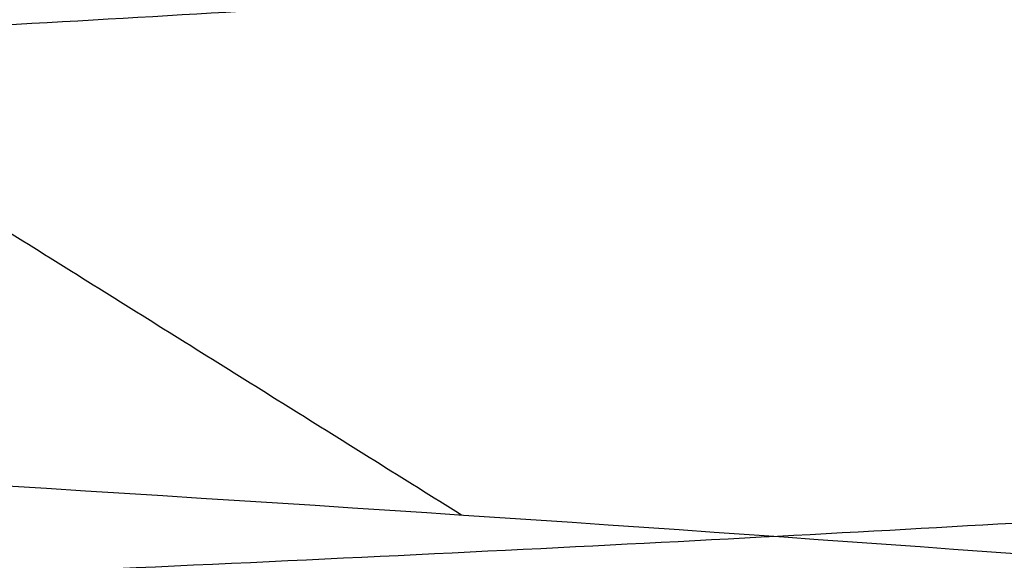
# Model space of a CAD drawing. Header units: millimetres. Extents: x -105 to 152, y -114 to 65.
# Tile 116 of 329: x 133.033 to 133.46, y -99.826 to -99.592. Entities that reach past the tile are written whole.
import ezdxf

# ---------------------------------------------------------------- set-up
doc = ezdxf.new("R2010")
doc.units = ezdxf.units.MM
doc.layers.add('Layer 01', color=18, linetype='Continuous', true_color=0x000000)

msp = doc.modelspace()

# ---------------------------------------------------------------- linework, layer by layer
at = {"layer": 'Layer 01'}
for points, degree, knots in [([(104.3809372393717, -98.88508831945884, 11.43529043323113), (105.169769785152, -98.93008469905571, 9.850290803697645), (106.2263594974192, -98.97508107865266, 8.39896301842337), (108.7584577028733, -99.06507383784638, 5.92380623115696), (110.2334376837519, -99.11007021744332, 4.900493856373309), (113.4384942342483, -99.20006297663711, 3.395324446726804), (115.1679018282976, -99.245059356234, 2.913781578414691), (118.6896342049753, -99.33505211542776, 2.545918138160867), (120.4812239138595, -99.38004849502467, 2.659674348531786), (123.9281470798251, -99.47004125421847, 3.470009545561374), (125.5827610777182, -99.51503763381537, 4.166419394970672), (128.5717059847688, -99.60503039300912, 6.064874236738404), (129.9054130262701, -99.65002677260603, 7.266522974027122), (132.1041206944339, -99.74001953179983, 10.04206022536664), (132.9686623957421, -99.78501591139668, 11.61536941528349), (134.1327186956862, -99.87500867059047, 14.95945305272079), (134.4319903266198, -99.92000505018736, 16.72952950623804), (134.4319930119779, -99.96500142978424, 18.49997595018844)], 3, [0, 0, 0, 0, 5.337797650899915, 5.337797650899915, 10.67559530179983, 10.67559530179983, 16.01339295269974, 16.01339295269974, 21.35119060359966, 21.35119060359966, 26.68898825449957, 26.68898825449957, 32.02678590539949, 32.02678590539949, 37.3645835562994, 37.3645835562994, 42.70238120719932, 42.70238120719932, 42.70238120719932, 42.70238120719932]), ([(132.6240097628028, -99.43117683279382, 12.68104189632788), (132.6240683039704, -99.43121341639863, 12.68101764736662), (132.624126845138, -99.43125000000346, 12.68099339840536), (132.9245028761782, -99.61896128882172, 12.55657143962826), (133.2248789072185, -99.80667257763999, 12.43214948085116)], 2, [0.0087091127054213, 0.0087091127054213, 0.0087091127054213, 0.0088563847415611, 0.0088563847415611, 0.7645124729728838, 0.7645124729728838, 0.7645124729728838])]:
    msp.add_open_spline(points, degree=degree, knots=knots, dxfattribs=at)
for points, weights, knots in [([(133.6698906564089, -99.27499999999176, 18.49990851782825), (133.6699285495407, -99.36875000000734, 24.75198492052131), (129.2490697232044, -99.46250000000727, 29.17289733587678), (124.828210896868, -99.55625000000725, 33.59380975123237), (118.5761344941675, -99.65000000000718, 33.59384764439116), (112.324058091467, -99.74375000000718, 33.59388553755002), (107.9031456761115, -99.83750000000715, 29.17302671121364), (103.4822332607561, -99.93125000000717, 24.75216788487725), (103.4821953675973, -100.0250000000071, 18.50009148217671), (103.4821574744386, -100.1187500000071, 12.2480150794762), (107.903016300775, -100.2125000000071, 7.827102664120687), (112.3238751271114, -100.3062500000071, 3.406190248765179), (118.575951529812, -100.400000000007, 3.406152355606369), (124.8280279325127, -100.4937500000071, 3.406114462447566), (129.2489403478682, -100.587500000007, 7.826973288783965), (133.6698527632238, -100.6812500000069, 12.24783211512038), (133.6698906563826, -100.7750000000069, 18.49990851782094), (133.6699285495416, -100.8687500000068, 24.75198492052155), (129.2490697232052, -100.9625000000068, 29.17289733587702), (124.8282108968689, -101.0562500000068, 33.59380975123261), (118.5761344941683, -101.1500000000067, 33.59384764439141), (112.3240580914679, -101.2437500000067, 33.59388553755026), (107.9031456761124, -101.3375000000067, 29.17302671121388), (103.482233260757, -101.4312500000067, 24.75216788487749), (103.4821953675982, -101.5250000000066, 18.50009148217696), (103.4821574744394, -101.6187500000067, 12.24801507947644), (107.9030163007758, -101.7125000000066, 7.827102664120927), (112.3238751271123, -101.8062500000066, 3.40619024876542), (118.5759515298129, -101.9000000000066, 3.406152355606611), (124.8280279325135, -101.9937500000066, 3.406114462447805), (129.248940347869, -102.0875000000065, 7.826973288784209), (133.6698527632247, -102.1812500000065, 12.24783211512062), (133.6698906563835, -102.2750000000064, 18.49990851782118), (133.6699285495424, -102.3687500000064, 24.75198492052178), (129.249069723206, -102.4625000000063, 29.17289733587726), (124.8282108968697, -102.5562500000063, 33.59380975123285), (118.5761344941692, -102.6500000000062, 33.59384764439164), (112.3240580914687, -102.7437500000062, 33.59388553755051), (107.9031456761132, -102.8375000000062, 29.17302671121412), (103.4822332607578, -102.9312500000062, 24.75216788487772), (103.482195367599, -103.0250000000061, 18.5000914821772), (103.4821574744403, -103.1187500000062, 12.24801507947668), (107.9030163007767, -103.2125000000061, 7.827102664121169), (112.3238751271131, -103.3062500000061, 3.406190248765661), (118.5759515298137, -103.4000000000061, 3.406152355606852), (124.8280279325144, -103.4937500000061, 3.406114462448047), (129.2489403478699, -103.587500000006, 7.826973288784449), (133.6698527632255, -103.681250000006, 12.24783211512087), (133.6698906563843, -103.7750000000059, 18.49990851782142), (133.6699285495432, -103.8687500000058, 24.75198492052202), (129.2490697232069, -103.9625000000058, 29.1728973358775), (124.8282108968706, -104.0562500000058, 33.5938097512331), (118.57613449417, -104.1500000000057, 33.59384764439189), (112.3240580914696, -104.2437500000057, 33.59388553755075), (107.9031456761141, -104.3375000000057, 29.17302671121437), (103.4822332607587, -104.4312500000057, 24.75216788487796), (103.4821953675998, -104.5250000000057, 18.50009148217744), (103.4821574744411, -104.6187500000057, 12.24801507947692), (107.9030163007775, -104.7125000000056, 7.827102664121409), (112.323875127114, -104.8062500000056, 3.406190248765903), (118.5759515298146, -104.9000000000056, 3.406152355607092), (124.8280279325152, -104.9937500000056, 3.406114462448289), (129.2489403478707, -105.0875000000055, 7.826973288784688), (133.6698527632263, -105.1812500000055, 12.24783211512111), (133.6698906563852, -105.2750000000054, 18.49990851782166), (133.6699285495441, -105.3687500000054, 24.75198492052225), (129.2490697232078, -105.4625000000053, 29.17289733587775), (124.8282108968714, -105.5562500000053, 33.59380975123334), (118.5761344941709, -105.6500000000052, 33.59384764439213), (112.3240580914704, -105.7437500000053, 33.59388553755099), (107.9031456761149, -105.8375000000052, 29.17302671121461), (103.4822332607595, -105.9312500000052, 24.7521678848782), (103.4821953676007, -106.0250000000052, 18.50009148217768), (103.4821574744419, -106.1187500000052, 12.24801507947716), (107.9030163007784, -106.2125000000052, 7.827102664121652), (112.3238751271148, -106.3062500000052, 3.406190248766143), (118.5759515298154, -106.4000000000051, 3.406152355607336), (124.8280279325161, -106.4937500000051, 3.406114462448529), (129.2489403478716, -106.587500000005, 7.826973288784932), (133.6698527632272, -106.681250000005, 12.24783211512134), (133.669890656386, -106.7750000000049, 18.4999085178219), (133.6699285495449, -106.8687500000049, 24.7519849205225), (129.2490697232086, -106.9625000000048, 29.17289733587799), (124.8282108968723, -107.0562500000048, 33.59380975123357), (118.5761344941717, -107.1500000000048, 33.59384764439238), (112.3240580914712, -107.2437500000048, 33.59388553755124), (107.9031456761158, -107.3375000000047, 29.17302671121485), (103.4822332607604, -107.4312500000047, 24.75216788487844), (103.4821953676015, -107.5250000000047, 18.50009148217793), (103.4821574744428, -107.6187500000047, 12.2480150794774), (107.9030163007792, -107.7125000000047, 7.827102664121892), (112.3238751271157, -107.8062500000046, 3.406190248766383), (118.5759515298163, -107.9000000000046, 3.406152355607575), (124.8280279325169, -107.9937500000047, 3.406114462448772), (129.2489403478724, -108.0875000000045, 7.826973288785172), (133.6698527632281, -108.1812500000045, 12.24783211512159), (133.6698906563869, -108.2750000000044, 18.49990851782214), (133.6699285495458, -108.3687500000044, 24.75198492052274), (129.2490697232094, -108.4625000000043, 29.17289733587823), (124.8282108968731, -108.5562500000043, 33.59380975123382), (118.5761344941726, -108.6500000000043, 33.59384764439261), (112.3240580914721, -108.7437500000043, 33.59388553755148), (107.9031456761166, -108.8375000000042, 29.17302671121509), (103.4822332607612, -108.9312500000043, 24.75216788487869), (103.4821953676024, -109.0250000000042, 18.50009148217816), (103.4821574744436, -109.1187500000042, 12.24801507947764), (107.9030163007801, -109.2125000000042, 7.827102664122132), (112.3238751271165, -109.3062500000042, 3.406190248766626), (118.5759515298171, -109.4000000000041, 3.406152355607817), (124.8280279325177, -109.4937500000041, 3.406114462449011), (129.2489403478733, -109.587500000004, 7.826973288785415), (133.6698527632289, -109.681250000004, 12.24783211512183), (133.6698906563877, -109.7750000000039, 18.49990851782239), (133.6699285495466, -109.8687500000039, 24.75198492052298), (129.2490697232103, -109.9625000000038, 29.17289733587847), (124.828210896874, -110.0562500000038, 33.59380975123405), (118.5761344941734, -110.1500000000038, 33.59384764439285), (112.3240580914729, -110.2437500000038, 33.59388553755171), (107.9031456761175, -110.3375000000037, 29.17302671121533), (103.4822332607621, -110.4312500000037, 24.75216788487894), (103.4821953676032, -110.5250000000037, 18.50009148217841), (103.4821574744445, -110.6187500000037, 12.24801507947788), (107.9030163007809, -110.7125000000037, 7.827102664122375), (112.3238751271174, -110.8062500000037, 3.406190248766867), (118.5759515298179, -110.9000000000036, 3.406152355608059), (124.8280279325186, -110.9937500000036, 3.406114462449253), (129.2489403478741, -111.0875000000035, 7.826973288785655), (133.6698527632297, -111.1812500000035, 12.24783211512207), (133.6698906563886, -111.2750000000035, 18.49990851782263)], [1, 0.923879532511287, 1, 0.923879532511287, 1, 0.923879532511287, 1, 0.923879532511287, 1, 0.923879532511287, 1, 0.923879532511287, 1, 0.923879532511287, 1, 0.923879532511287, 1, 0.923879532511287, 1, 0.923879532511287, 1, 0.923879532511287, 1, 0.923879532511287, 1, 0.923879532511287, 1, 0.923879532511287, 1, 0.923879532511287, 1, 0.923879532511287, 1, 0.923879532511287, 1, 0.923879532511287, 1, 0.923879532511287, 1, 0.923879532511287, 1, 0.923879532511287, 1, 0.923879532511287, 1, 0.923879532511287, 1, 0.923879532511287, 1, 0.923879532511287, 1, 0.923879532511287, 1, 0.923879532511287, 1, 0.923879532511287, 1, 0.923879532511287, 1, 0.923879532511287, 1, 0.923879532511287, 1, 0.923879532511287, 1, 0.923879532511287, 1, 0.923879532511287, 1, 0.923879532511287, 1, 0.923879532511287, 1, 0.923879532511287, 1, 0.923879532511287, 1, 0.923879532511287, 1, 0.923879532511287, 1, 0.923879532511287, 1, 0.923879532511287, 1, 0.923879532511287, 1, 0.923879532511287, 1, 0.923879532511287, 1, 0.923879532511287, 1, 0.923879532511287, 1, 0.923879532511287, 1, 0.923879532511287, 1, 0.923879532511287, 1, 0.923879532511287, 1, 0.923879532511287, 1, 0.923879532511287, 1, 0.923879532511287, 1, 0.923879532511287, 1, 0.923879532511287, 1, 0.923879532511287, 1, 0.923879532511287, 1, 0.923879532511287, 1, 0.923879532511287, 1, 0.923879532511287, 1, 0.923879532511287, 1, 0.923879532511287, 1, 0.923879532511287, 1], [-1, -1, -1, -0.984375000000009, -0.984375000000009, -0.9687500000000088, -0.9687500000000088, -0.9531250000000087, -0.9531250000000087, -0.9375000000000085, -0.9375000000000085, -0.9218750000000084, -0.9218750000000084, -0.9062500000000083, -0.9062500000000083, -0.8906250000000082, -0.8906250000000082, -0.875000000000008, -0.875000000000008, -0.8593750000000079, -0.8593750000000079, -0.8437500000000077, -0.8437500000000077, -0.8281250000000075, -0.8281250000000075, -0.8125000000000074, -0.8125000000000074, -0.7968750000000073, -0.7968750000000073, -0.7812500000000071, -0.7812500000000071, -0.7656250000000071, -0.7656250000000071, -0.7500000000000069, -0.7500000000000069, -0.7343750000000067, -0.7343750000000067, -0.7187500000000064, -0.7187500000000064, -0.7031250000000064, -0.7031250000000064, -0.6875000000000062, -0.6875000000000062, -0.6718750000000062, -0.6718750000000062, -0.6562500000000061, -0.6562500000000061, -0.640625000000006, -0.640625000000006, -0.6250000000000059, -0.6250000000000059, -0.6093750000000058, -0.6093750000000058, -0.5937500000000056, -0.5937500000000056, -0.5781250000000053, -0.5781250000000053, -0.5625000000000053, -0.5625000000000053, -0.5468750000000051, -0.5468750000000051, -0.531250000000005, -0.531250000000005, -0.5156250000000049, -0.5156250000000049, -0.5000000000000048, -0.5000000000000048, -0.4843750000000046, -0.4843750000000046, -0.4687500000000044, -0.4687500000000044, -0.4531250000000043, -0.4531250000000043, -0.4375000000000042, -0.4375000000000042, -0.4218750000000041, -0.4218750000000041, -0.4062500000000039, -0.4062500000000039, -0.3906250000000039, -0.3906250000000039, -0.3750000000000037, -0.3750000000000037, -0.3593750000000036, -0.3593750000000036, -0.3437500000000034, -0.3437500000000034, -0.3281250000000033, -0.3281250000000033, -0.3125000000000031, -0.3125000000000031, -0.2968750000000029, -0.2968750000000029, -0.2812500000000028, -0.2812500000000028, -0.2656250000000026, -0.2656250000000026, -0.2500000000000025, -0.2500000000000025, -0.2343750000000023, -0.2343750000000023, -0.2187500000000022, -0.2187500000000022, -0.203125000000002, -0.203125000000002, -0.1875000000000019, -0.1875000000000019, -0.1718750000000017, -0.1718750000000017, -0.1562500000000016, -0.1562500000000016, -0.1406250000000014, -0.1406250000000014, -0.1250000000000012, -0.1250000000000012, -0.1093750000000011, -0.1093750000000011, -0.0937500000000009, -0.0937500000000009, -0.0781250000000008, -0.0781250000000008, -0.0625000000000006, -0.0625000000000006, -0.0468750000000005, -0.0468750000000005, -0.0312500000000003, -0.0312500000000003, -0.0156250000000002, -0.0156250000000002, 0, 0, 0]), ([(133.6698906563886, -111.4000000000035, 18.49990851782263), (133.6698527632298, -111.3062500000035, 12.24783211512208), (129.2489403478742, -111.2125000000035, 7.826973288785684), (124.8280279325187, -111.1187500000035, 3.406114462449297), (118.5759515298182, -111.0250000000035, 3.406152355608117), (112.3238751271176, -110.9312500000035, 3.40619024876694), (107.9030163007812, -110.8375000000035, 7.827102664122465), (103.4821574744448, -110.7437500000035, 12.24801507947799), (103.4821953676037, -110.6500000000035, 18.50009148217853), (103.4822332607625, -110.5562500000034, 24.75216788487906), (107.903145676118, -110.4625000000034, 29.17302671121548), (112.3240580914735, -110.3687500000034, 33.59388553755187), (118.5761344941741, -110.2750000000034, 33.59384764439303), (124.8282108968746, -110.1812500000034, 33.59380975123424), (129.249069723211, -110.0875000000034, 29.17289733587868), (133.6699285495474, -109.9937500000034, 24.7519849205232), (133.6698906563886, -109.9000000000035, 18.49990851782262), (133.6698527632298, -109.8062500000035, 12.24783211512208), (129.2489403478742, -109.7125000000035, 7.82697328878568), (124.8280279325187, -109.6187500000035, 3.406114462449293), (118.5759515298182, -109.5250000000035, 3.406152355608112), (112.3238751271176, -109.4312500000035, 3.406190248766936), (107.9030163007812, -109.3375000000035, 7.827102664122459), (103.4821574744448, -109.2437500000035, 12.24801507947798), (103.4821953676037, -109.1500000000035, 18.50009148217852), (103.4822332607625, -109.0562500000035, 24.75216788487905), (107.903145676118, -108.9625000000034, 29.17302671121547), (112.3240580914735, -108.8687500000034, 33.59388553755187), (118.5761344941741, -108.7750000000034, 33.59384764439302), (124.8282108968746, -108.6812500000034, 33.59380975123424), (129.249069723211, -108.5875000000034, 29.17289733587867), (133.6699285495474, -108.4937500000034, 24.7519849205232), (133.6698906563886, -108.4000000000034, 18.49990851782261), (133.6698527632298, -108.3062500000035, 12.24783211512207), (129.2489403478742, -108.2125000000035, 7.826973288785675), (124.8280279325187, -108.1187500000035, 3.406114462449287), (118.5759515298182, -108.0250000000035, 3.406152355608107), (112.3238751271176, -107.9312500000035, 3.40619024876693), (107.9030163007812, -107.8375000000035, 7.827102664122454), (103.4821574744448, -107.7437500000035, 12.24801507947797), (103.4821953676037, -107.6500000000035, 18.50009148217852), (103.4822332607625, -107.5562500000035, 24.75216788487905), (107.903145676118, -107.4625000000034, 29.17302671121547), (112.3240580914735, -107.3687500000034, 33.59388553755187), (118.5761344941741, -107.2750000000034, 33.59384764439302), (124.8282108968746, -107.1812500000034, 33.59380975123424), (129.249069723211, -107.0875000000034, 29.17289733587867), (133.6699285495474, -106.9937500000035, 24.75198492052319), (133.6698906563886, -106.9000000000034, 18.49990851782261), (133.6698527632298, -106.8062500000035, 12.24783211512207), (129.2489403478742, -106.7125000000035, 7.82697328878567), (124.8280279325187, -106.6187500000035, 3.406114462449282), (118.5759515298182, -106.5250000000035, 3.406152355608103), (112.3238751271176, -106.4312500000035, 3.406190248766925), (107.9030163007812, -106.3375000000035, 7.82710266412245), (103.4821574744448, -106.2437500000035, 12.24801507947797), (103.4821953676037, -106.1500000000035, 18.50009148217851), (103.4822332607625, -106.0562500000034, 24.75216788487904), (107.903145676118, -105.9625000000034, 29.17302671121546), (112.3240580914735, -105.8687500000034, 33.59388553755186), (118.5761344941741, -105.7750000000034, 33.59384764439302), (124.8282108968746, -105.6812500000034, 33.59380975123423), (129.249069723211, -105.5875000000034, 29.17289733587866), (133.6699285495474, -105.4937500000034, 24.75198492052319), (133.6698906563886, -105.4000000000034, 18.4999085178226), (133.6698527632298, -105.3062500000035, 12.24783211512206), (129.2489403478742, -105.2125000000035, 7.826973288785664), (124.8280279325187, -105.1187500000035, 3.406114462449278), (118.5759515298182, -105.0250000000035, 3.406152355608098), (112.3238751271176, -104.9312500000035, 3.406190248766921), (107.9030163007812, -104.8375000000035, 7.827102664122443), (103.4821574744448, -104.7437500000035, 12.24801507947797), (103.4821953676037, -104.6500000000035, 18.5000914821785), (103.4822332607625, -104.5562500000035, 24.75216788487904), (107.903145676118, -104.4625000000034, 29.17302671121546), (112.3240580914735, -104.3687500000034, 33.59388553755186), (118.5761344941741, -104.2750000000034, 33.59384764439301), (124.8282108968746, -104.1812500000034, 33.59380975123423), (129.249069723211, -104.0875000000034, 29.17289733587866), (133.6699285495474, -103.9937500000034, 24.75198492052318), (133.6698906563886, -103.9000000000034, 18.4999085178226), (133.6698527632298, -103.8062500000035, 12.24783211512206), (129.2489403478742, -103.7125000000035, 7.826973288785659), (124.8280279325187, -103.6187500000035, 3.406114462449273), (118.5759515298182, -103.5250000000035, 3.406152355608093), (112.3238751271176, -103.4312500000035, 3.406190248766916), (107.9030163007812, -103.3375000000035, 7.82710266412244), (103.4821574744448, -103.2437500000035, 12.24801507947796), (103.4821953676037, -103.1500000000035, 18.5000914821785), (103.4822332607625, -103.0562500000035, 24.75216788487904), (107.903145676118, -102.9625000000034, 29.17302671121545), (112.3240580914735, -102.8687500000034, 33.59388553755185), (118.5761344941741, -102.7750000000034, 33.59384764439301), (124.8282108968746, -102.6812500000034, 33.59380975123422), (129.249069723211, -102.5875000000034, 29.17289733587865), (133.6699285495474, -102.4937500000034, 24.75198492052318), (133.6698906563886, -102.4000000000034, 18.4999085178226), (133.6698527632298, -102.3062500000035, 12.24783211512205), (129.2489403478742, -102.2125000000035, 7.826973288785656), (124.8280279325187, -102.1187500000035, 3.406114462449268), (118.5759515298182, -102.0250000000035, 3.406152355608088), (112.3238751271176, -101.9312500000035, 3.406190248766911), (107.9030163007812, -101.8375000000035, 7.827102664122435), (103.4821574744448, -101.7437500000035, 12.24801507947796), (103.4821953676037, -101.6500000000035, 18.50009148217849), (103.4822332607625, -101.5562500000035, 24.75216788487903), (107.903145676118, -101.4625000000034, 29.17302671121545), (112.3240580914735, -101.3687500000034, 33.59388553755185), (118.5761344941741, -101.2750000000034, 33.593847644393), (124.8282108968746, -101.1812500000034, 33.59380975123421), (129.249069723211, -101.0875000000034, 29.17289733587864), (133.6699285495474, -100.9937500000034, 24.75198492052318), (133.6698906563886, -100.9000000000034, 18.49990851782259), (133.6698527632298, -100.8062500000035, 12.24783211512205), (129.2489403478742, -100.7125000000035, 7.826973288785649), (124.8280279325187, -100.6187500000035, 3.406114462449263), (118.5759515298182, -100.5250000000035, 3.406152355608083), (112.3238751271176, -100.4312500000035, 3.406190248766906), (107.9030163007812, -100.3375000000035, 7.82710266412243), (103.4821574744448, -100.2437500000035, 12.24801507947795), (103.4821953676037, -100.1500000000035, 18.50009148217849), (103.4822332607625, -100.0562500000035, 24.75216788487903), (107.903145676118, -99.96250000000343, 29.17302671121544), (112.3240580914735, -99.86875000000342, 33.59388553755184), (118.5761344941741, -99.7750000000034, 33.59384764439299), (124.8282108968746, -99.68125000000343, 33.59380975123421), (129.249069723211, -99.58750000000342, 29.17289733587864), (133.6699285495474, -99.49375000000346, 24.75198492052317), (133.6698906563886, -99.40000000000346, 18.49990851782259)], [1, 0.923879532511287, 1, 0.923879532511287, 1, 0.923879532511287, 1, 0.923879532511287, 1, 0.923879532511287, 1, 0.923879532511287, 1, 0.923879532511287, 1, 0.923879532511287, 1, 0.923879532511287, 1, 0.923879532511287, 1, 0.923879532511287, 1, 0.923879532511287, 1, 0.923879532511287, 1, 0.923879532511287, 1, 0.923879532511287, 1, 0.923879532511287, 1, 0.923879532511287, 1, 0.923879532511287, 1, 0.923879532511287, 1, 0.923879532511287, 1, 0.923879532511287, 1, 0.923879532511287, 1, 0.923879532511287, 1, 0.923879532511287, 1, 0.923879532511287, 1, 0.923879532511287, 1, 0.923879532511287, 1, 0.923879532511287, 1, 0.923879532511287, 1, 0.923879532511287, 1, 0.923879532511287, 1, 0.923879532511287, 1, 0.923879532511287, 1, 0.923879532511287, 1, 0.923879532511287, 1, 0.923879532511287, 1, 0.923879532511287, 1, 0.923879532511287, 1, 0.923879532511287, 1, 0.923879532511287, 1, 0.923879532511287, 1, 0.923879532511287, 1, 0.923879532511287, 1, 0.923879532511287, 1, 0.923879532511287, 1, 0.923879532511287, 1, 0.923879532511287, 1, 0.923879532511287, 1, 0.923879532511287, 1, 0.923879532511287, 1, 0.923879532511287, 1, 0.923879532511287, 1, 0.923879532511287, 1, 0.923879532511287, 1, 0.923879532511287, 1, 0.923879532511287, 1, 0.923879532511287, 1, 0.923879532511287, 1, 0.923879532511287, 1, 0.923879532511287, 1, 0.923879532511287, 1, 0.923879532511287, 1, 0.923879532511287, 1, 0.923879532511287, 1], [0, 0, 0, 0.015625, 0.015625, 0.03125, 0.03125, 0.046875, 0.046875, 0.0625, 0.0625, 0.078125, 0.078125, 0.09375, 0.09375, 0.109375, 0.109375, 0.125, 0.125, 0.140625, 0.140625, 0.15625, 0.15625, 0.171875, 0.171875, 0.1875, 0.1875, 0.203125, 0.203125, 0.21875, 0.21875, 0.234375, 0.234375, 0.25, 0.25, 0.265625, 0.265625, 0.28125, 0.28125, 0.296875, 0.296875, 0.3125, 0.3125, 0.328125, 0.328125, 0.34375, 0.34375, 0.359375, 0.359375, 0.375, 0.375, 0.390625, 0.390625, 0.40625, 0.40625, 0.421875, 0.421875, 0.4375, 0.4375, 0.453125, 0.453125, 0.46875, 0.46875, 0.484375, 0.484375, 0.5, 0.5, 0.515625, 0.515625, 0.53125, 0.53125, 0.546875, 0.546875, 0.5625, 0.5625, 0.578125, 0.578125, 0.59375, 0.59375, 0.609375, 0.609375, 0.625, 0.625, 0.640625, 0.640625, 0.65625, 0.65625, 0.671875, 0.671875, 0.6875, 0.6875, 0.703125, 0.703125, 0.71875, 0.71875, 0.734375, 0.734375, 0.75, 0.75, 0.765625, 0.765625, 0.78125, 0.78125, 0.796875, 0.796875, 0.8125, 0.8125, 0.828125, 0.828125, 0.84375, 0.84375, 0.859375, 0.859375, 0.875, 0.875, 0.890625, 0.890625, 0.90625, 0.90625, 0.921875, 0.921875, 0.9375, 0.9375, 0.953125, 0.953125, 0.96875, 0.96875, 0.984375, 0.984375, 1, 1, 1]), ([(133.6698906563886, -99.52500000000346, 18.49990851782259), (133.6699285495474, -99.61875000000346, 24.75198492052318), (129.249069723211, -99.71250000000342, 29.17289733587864), (124.8282108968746, -99.80625000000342, 33.59380975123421), (118.5761344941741, -99.9000000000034, 33.59384764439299), (112.3240580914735, -99.99375000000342, 33.59388553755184), (107.903145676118, -100.0875000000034, 29.17302671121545), (103.4822332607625, -100.1812500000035, 24.75216788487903), (103.4821953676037, -100.2750000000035, 18.50009148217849), (103.4821574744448, -100.3687500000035, 12.24801507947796), (107.9030163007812, -100.4625000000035, 7.82710266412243), (112.3238751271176, -100.5562500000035, 3.406190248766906), (118.5759515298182, -100.6500000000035, 3.406152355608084), (124.8280279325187, -100.7437500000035, 3.406114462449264), (129.2489403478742, -100.8375000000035, 7.826973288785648), (133.6698527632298, -100.9312500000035, 12.24783211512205), (133.6698906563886, -101.0250000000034, 18.49990851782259), (133.6699285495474, -101.1187500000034, 24.75198492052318), (129.249069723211, -101.2125000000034, 29.17289733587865), (124.8282108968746, -101.3062500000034, 33.59380975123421), (118.5761344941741, -101.4000000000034, 33.593847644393), (112.3240580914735, -101.4937500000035, 33.59388553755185), (107.903145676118, -101.5875000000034, 29.17302671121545), (103.4822332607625, -101.6812500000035, 24.75216788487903), (103.4821953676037, -101.7750000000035, 18.50009148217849), (103.4821574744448, -101.8687500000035, 12.24801507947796), (107.9030163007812, -101.9625000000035, 7.827102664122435), (112.3238751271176, -102.0562500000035, 3.406190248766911), (118.5759515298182, -102.1500000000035, 3.406152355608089), (124.8280279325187, -102.2437500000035, 3.406114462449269), (129.2489403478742, -102.3375000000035, 7.826973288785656), (133.6698527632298, -102.4312500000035, 12.24783211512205), (133.6698906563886, -102.5250000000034, 18.4999085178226), (133.6699285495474, -102.6187500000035, 24.75198492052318), (129.249069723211, -102.7125000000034, 29.17289733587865), (124.8282108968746, -102.8062500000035, 33.59380975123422), (118.5761344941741, -102.9000000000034, 33.59384764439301), (112.3240580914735, -102.9937500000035, 33.59388553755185), (107.903145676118, -103.0875000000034, 29.17302671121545), (103.4822332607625, -103.1812500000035, 24.75216788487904), (103.4821953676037, -103.2750000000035, 18.5000914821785), (103.4821574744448, -103.3687500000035, 12.24801507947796), (107.9030163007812, -103.4625000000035, 7.827102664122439), (112.3238751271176, -103.5562500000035, 3.406190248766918), (118.5759515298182, -103.6500000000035, 3.406152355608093), (124.8280279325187, -103.7437500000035, 3.406114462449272), (129.2489403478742, -103.8375000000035, 7.826973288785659), (133.6698527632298, -103.9312500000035, 12.24783211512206), (133.6698906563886, -104.0250000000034, 18.4999085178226), (133.6699285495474, -104.1187500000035, 24.75198492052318), (129.249069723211, -104.2125000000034, 29.17289733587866), (124.8282108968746, -104.3062500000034, 33.59380975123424), (118.5761344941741, -104.4000000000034, 33.59384764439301), (112.3240580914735, -104.4937500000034, 33.59388553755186), (107.903145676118, -104.5875000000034, 29.17302671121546), (103.4822332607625, -104.6812500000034, 24.75216788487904), (103.4821953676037, -104.7750000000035, 18.5000914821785), (103.4821574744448, -104.8687500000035, 12.24801507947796), (107.9030163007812, -104.9625000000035, 7.827102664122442), (112.3238751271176, -105.0562500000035, 3.406190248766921), (118.5759515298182, -105.1500000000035, 3.406152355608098), (124.8280279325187, -105.2437500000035, 3.406114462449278), (129.2489403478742, -105.3375000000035, 7.826973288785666), (133.6698527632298, -105.4312500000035, 12.24783211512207), (133.6698906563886, -105.5250000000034, 18.49990851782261), (133.6699285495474, -105.6187500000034, 24.75198492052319), (129.249069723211, -105.7125000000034, 29.17289733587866), (124.8282108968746, -105.8062500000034, 33.59380975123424), (118.5761344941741, -105.9000000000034, 33.59384764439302), (112.3240580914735, -105.9937500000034, 33.59388553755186), (107.903145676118, -106.0875000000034, 29.17302671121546), (103.4822332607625, -106.1812500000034, 24.75216788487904), (103.4821953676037, -106.2750000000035, 18.50009148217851), (103.4821574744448, -106.3687500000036, 12.24801507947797), (107.9030163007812, -106.4625000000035, 7.827102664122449), (112.3238751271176, -106.5562500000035, 3.406190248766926), (118.5759515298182, -106.6500000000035, 3.406152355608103), (124.8280279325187, -106.7437500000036, 3.406114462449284), (129.2489403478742, -106.8375000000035, 7.82697328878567), (133.6698527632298, -106.9312500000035, 12.24783211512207), (133.6698906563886, -107.0250000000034, 18.49990851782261), (133.6699285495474, -107.1187500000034, 24.75198492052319), (129.249069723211, -107.2125000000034, 29.17289733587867), (124.8282108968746, -107.3062500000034, 33.59380975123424), (118.5761344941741, -107.4000000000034, 33.59384764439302), (112.3240580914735, -107.4937500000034, 33.59388553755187), (107.903145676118, -107.5875000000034, 29.17302671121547), (103.4822332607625, -107.6812500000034, 24.75216788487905), (103.4821953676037, -107.7750000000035, 18.50009148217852), (103.4821574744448, -107.8687500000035, 12.24801507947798), (107.9030163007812, -107.9625000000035, 7.827102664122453), (112.3238751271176, -108.0562500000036, 3.406190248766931), (118.5759515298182, -108.1500000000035, 3.406152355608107), (124.8280279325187, -108.2437500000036, 3.406114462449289), (129.2489403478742, -108.3375000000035, 7.826973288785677), (133.6698527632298, -108.4312500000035, 12.24783211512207), (133.6698906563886, -108.5250000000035, 18.49990851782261), (133.6699285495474, -108.6187500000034, 24.7519849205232), (129.249069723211, -108.7125000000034, 29.17289733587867), (124.8282108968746, -108.8062500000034, 33.59380975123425), (118.5761344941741, -108.9000000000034, 33.59384764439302), (112.3240580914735, -108.9937500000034, 33.59388553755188), (107.903145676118, -109.0875000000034, 29.17302671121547), (103.4822332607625, -109.1812500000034, 24.75216788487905), (103.4821953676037, -109.2750000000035, 18.50009148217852), (103.4821574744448, -109.3687500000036, 12.24801507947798), (107.9030163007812, -109.4625000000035, 7.82710266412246), (112.3238751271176, -109.5562500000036, 3.406190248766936), (118.5759515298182, -109.6500000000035, 3.406152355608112), (124.8280279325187, -109.7437500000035, 3.406114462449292), (129.2489403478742, -109.8375000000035, 7.82697328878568), (133.6698527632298, -109.9312500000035, 12.24783211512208), (133.6698906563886, -110.0250000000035, 18.49990851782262), (133.6699285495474, -110.1187500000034, 24.7519849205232), (129.249069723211, -110.2125000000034, 29.17289733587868), (124.8282108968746, -110.3062500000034, 33.59380975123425), (118.5761344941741, -110.4000000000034, 33.59384764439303), (112.3240580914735, -110.4937500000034, 33.59388553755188), (107.903145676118, -110.5875000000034, 29.17302671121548), (103.4822332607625, -110.6812500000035, 24.75216788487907), (103.4821953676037, -110.7750000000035, 18.50009148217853), (103.4821574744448, -110.8687500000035, 12.24801507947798), (107.9030163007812, -110.9625000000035, 7.827102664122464), (112.3238751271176, -111.0562500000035, 3.40619024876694), (118.5759515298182, -111.1500000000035, 3.406152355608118), (124.8280279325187, -111.2437500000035, 3.406114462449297), (129.2489403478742, -111.3375000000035, 7.826973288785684), (133.6698527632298, -111.4312500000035, 12.24783211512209), (133.6698906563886, -111.5250000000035, 18.49990851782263)], [1, 0.923879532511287, 1, 0.923879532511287, 1, 0.923879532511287, 1, 0.923879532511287, 1, 0.923879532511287, 1, 0.923879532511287, 1, 0.923879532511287, 1, 0.923879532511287, 1, 0.923879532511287, 1, 0.923879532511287, 1, 0.923879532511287, 1, 0.923879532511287, 1, 0.923879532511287, 1, 0.923879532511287, 1, 0.923879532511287, 1, 0.923879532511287, 1, 0.923879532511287, 1, 0.923879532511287, 1, 0.923879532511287, 1, 0.923879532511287, 1, 0.923879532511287, 1, 0.923879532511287, 1, 0.923879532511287, 1, 0.923879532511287, 1, 0.923879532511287, 1, 0.923879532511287, 1, 0.923879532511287, 1, 0.923879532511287, 1, 0.923879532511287, 1, 0.923879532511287, 1, 0.923879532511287, 1, 0.923879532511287, 1, 0.923879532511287, 1, 0.923879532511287, 1, 0.923879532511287, 1, 0.923879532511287, 1, 0.923879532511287, 1, 0.923879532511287, 1, 0.923879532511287, 1, 0.923879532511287, 1, 0.923879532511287, 1, 0.923879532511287, 1, 0.923879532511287, 1, 0.923879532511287, 1, 0.923879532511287, 1, 0.923879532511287, 1, 0.923879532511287, 1, 0.923879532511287, 1, 0.923879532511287, 1, 0.923879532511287, 1, 0.923879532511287, 1, 0.923879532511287, 1, 0.923879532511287, 1, 0.923879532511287, 1, 0.923879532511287, 1, 0.923879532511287, 1, 0.923879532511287, 1, 0.923879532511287, 1, 0.923879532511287, 1, 0.923879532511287, 1, 0.923879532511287, 1, 0.923879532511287, 1, 0.923879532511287, 1, 0.923879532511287, 1], [0, 0, 0, 12.50555850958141, 12.50555850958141, 25.01111701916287, 25.01111701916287, 37.51667552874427, 37.51667552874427, 50.02223403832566, 50.02223403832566, 62.52779254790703, 62.52779254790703, 75.03335105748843, 75.03335105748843, 87.53890956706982, 87.53890956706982, 100.0444680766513, 100.0444680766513, 112.5500265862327, 112.5500265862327, 125.0555850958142, 125.0555850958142, 137.5611436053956, 137.5611436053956, 150.0667021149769, 150.0667021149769, 162.5722606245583, 162.5722606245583, 175.0778191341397, 175.0778191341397, 187.5833776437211, 187.5833776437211, 200.0889361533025, 200.0889361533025, 212.594494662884, 212.594494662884, 225.1000531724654, 225.1000531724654, 237.6056116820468, 237.6056116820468, 250.1111701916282, 250.1111701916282, 262.6167287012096, 262.6167287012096, 275.122287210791, 275.122287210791, 287.6278457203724, 287.6278457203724, 300.1334042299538, 300.1334042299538, 312.6389627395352, 312.6389627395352, 325.1445212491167, 325.1445212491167, 337.6500797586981, 337.6500797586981, 350.1556382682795, 350.1556382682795, 362.6611967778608, 362.6611967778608, 375.1667552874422, 375.1667552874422, 387.6723137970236, 387.6723137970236, 400.177872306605, 400.177872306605, 412.6834308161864, 412.6834308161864, 425.1889893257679, 425.1889893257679, 437.6945478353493, 437.6945478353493, 450.2001063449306, 450.2001063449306, 462.705664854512, 462.705664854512, 475.2112233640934, 475.2112233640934, 487.7167818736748, 487.7167818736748, 500.2223403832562, 500.2223403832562, 512.7278988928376, 512.7278988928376, 525.233457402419, 525.233457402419, 537.7390159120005, 537.7390159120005, 550.2445744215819, 550.2445744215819, 562.7501329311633, 562.7501329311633, 575.2556914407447, 575.2556914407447, 587.7612499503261, 587.7612499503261, 600.2668084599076, 600.2668084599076, 612.772366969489, 612.772366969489, 625.2779254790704, 625.2779254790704, 637.7834839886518, 637.7834839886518, 650.2890424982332, 650.2890424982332, 662.7946010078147, 662.7946010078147, 675.3001595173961, 675.3001595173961, 687.8057180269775, 687.8057180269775, 700.3112765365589, 700.3112765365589, 712.8168350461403, 712.8168350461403, 725.3223935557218, 725.3223935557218, 737.8279520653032, 737.8279520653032, 750.3335105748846, 750.3335105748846, 762.839069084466, 762.839069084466, 775.3446275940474, 775.3446275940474, 787.8501861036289, 787.8501861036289, 800.3557446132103, 800.3557446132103, 800.3557446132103]), ([(134.4319930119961, -100.3350013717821, 18.5000000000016), (134.4319930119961, -100.3350006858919, 18.49995194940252), (134.4319930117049, -100.3350000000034, 18.49990389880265), (134.4319532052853, -100.2412500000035, 11.9321543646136), (129.7878248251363, -100.1475000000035, 7.288082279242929), (125.1436964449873, -100.0537500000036, 2.644010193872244), (118.5759469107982, -99.96000000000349, 2.644050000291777), (112.0081973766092, -99.86625000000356, 2.644089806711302), (107.3641252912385, -99.77250000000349, 7.288218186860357), (102.7200930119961, -99.67875080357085, 11.93230676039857), (102.7200930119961, -99.5850013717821, 18.50000000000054)], [0.999998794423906, 0.99999939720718, 1, 0.923879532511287, 1, 0.923879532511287, 1, 0.923879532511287, 1, 0.923880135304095, 0.99999879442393], [-52.54733237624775, -52.54733237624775, -52.54733237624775, -52.5472362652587, -52.5472362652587, -39.41039904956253, -39.41039904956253, -26.27356183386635, -26.27356183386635, -13.13672461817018, -13.13672461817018, 0, 0, 0]), ([(134.0509419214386, -111.745001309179, 18.49999229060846), (134.0509419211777, -111.7450006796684, 18.49994924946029), (134.0509419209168, -111.7450000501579, 18.49990620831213), (134.0509030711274, -111.6512500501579, 12.08999320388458), (129.5183826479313, -111.5575000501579, 7.557527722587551), (124.9858622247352, -111.463750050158, 3.025062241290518), (118.5759492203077, -111.370000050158, 3.025101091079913), (112.1660362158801, -111.276250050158, 3.025139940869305), (107.6335707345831, -111.182500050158, 7.557660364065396), (103.1011052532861, -111.0887500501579, 12.09018078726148), (103.1011441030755, -110.9950000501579, 18.50009379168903), (103.1011829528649, -110.9012500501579, 24.91000679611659), (107.6337033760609, -110.8075000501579, 29.44247227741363), (112.166223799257, -110.7137500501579, 33.97493775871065), (118.5761368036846, -110.6200000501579, 33.97489890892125), (124.9860498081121, -110.5262500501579, 33.97486005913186), (129.5185152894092, -110.4325000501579, 29.44233963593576), (134.0509807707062, -110.3387500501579, 24.90981921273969), (134.0509419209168, -110.2450000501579, 18.49990620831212), (134.0509030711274, -110.1512500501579, 12.08999320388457), (129.5183826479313, -110.0575000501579, 7.557527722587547), (124.9858622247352, -109.963750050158, 3.025062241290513), (118.5759492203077, -109.870000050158, 3.025101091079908), (112.1660362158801, -109.776250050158, 3.0251399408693), (107.6335707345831, -109.682500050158, 7.557660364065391), (103.1011052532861, -109.588750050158, 12.09018078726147), (103.1011441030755, -109.4950000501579, 18.50009379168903), (103.1011829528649, -109.4012500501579, 24.91000679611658), (107.6337033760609, -109.3075000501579, 29.44247227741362), (112.166223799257, -109.2137500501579, 33.97493775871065), (118.5761368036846, -109.1200000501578, 33.97489890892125), (124.9860498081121, -109.0262500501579, 33.97486005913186), (129.5185152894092, -108.9325000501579, 29.44233963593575), (134.0509807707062, -108.8387500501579, 24.90981921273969), (134.0509419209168, -108.7450000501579, 18.49990620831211), (134.0509030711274, -108.6512500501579, 12.08999320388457), (129.5183826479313, -108.5575000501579, 7.557527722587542), (124.9858622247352, -108.463750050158, 3.025062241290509), (118.5759492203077, -108.370000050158, 3.025101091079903), (112.1660362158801, -108.276250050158, 3.025139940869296), (107.6335707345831, -108.1825000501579, 7.557660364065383), (103.1011052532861, -108.0887500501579, 12.09018078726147), (103.1011441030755, -107.9950000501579, 18.50009379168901), (103.1011829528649, -107.9012500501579, 24.91000679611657), (107.6337033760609, -107.8075000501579, 29.44247227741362), (112.166223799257, -107.7137500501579, 33.97493775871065), (118.5761368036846, -107.6200000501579, 33.97489890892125), (124.9860498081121, -107.5262500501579, 33.97486005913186), (129.5185152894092, -107.4325000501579, 29.44233963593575), (134.0509807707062, -107.3387500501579, 24.90981921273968), (134.0509419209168, -107.2450000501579, 18.49990620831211), (134.0509030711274, -107.1512500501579, 12.08999320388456), (129.5183826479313, -107.057500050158, 7.557527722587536), (124.9858622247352, -106.963750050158, 3.025062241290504), (118.5759492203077, -106.870000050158, 3.025101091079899), (112.1660362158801, -106.776250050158, 3.02513994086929), (107.6335707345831, -106.6825000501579, 7.557660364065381), (103.1011052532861, -106.5887500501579, 12.09018078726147), (103.1011441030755, -106.4950000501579, 18.50009379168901), (103.1011829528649, -106.4012500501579, 24.91000679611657), (107.6337033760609, -106.3075000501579, 29.44247227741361), (112.166223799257, -106.2137500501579, 33.97493775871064), (118.5761368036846, -106.1200000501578, 33.97489890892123), (124.9860498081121, -106.0262500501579, 33.97486005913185), (129.5185152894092, -105.9325000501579, 29.44233963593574), (134.0509807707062, -105.8387500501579, 24.90981921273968), (134.0509419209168, -105.7450000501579, 18.4999062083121), (134.0509030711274, -105.6512500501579, 12.08999320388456), (129.5183826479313, -105.557500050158, 7.557527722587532), (124.9858622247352, -105.463750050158, 3.025062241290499), (118.5759492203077, -105.370000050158, 3.025101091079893), (112.1660362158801, -105.276250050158, 3.025139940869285), (107.6335707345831, -105.182500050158, 7.557660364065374), (103.1011052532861, -105.0887500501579, 12.09018078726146), (103.1011441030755, -104.9950000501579, 18.500093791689), (103.1011829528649, -104.9012500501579, 24.91000679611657), (107.6337033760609, -104.8075000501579, 29.44247227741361), (112.166223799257, -104.7137500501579, 33.97493775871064), (118.5761368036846, -104.6200000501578, 33.97489890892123), (124.9860498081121, -104.5262500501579, 33.97486005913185), (129.5185152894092, -104.4325000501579, 29.44233963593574), (134.0509807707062, -104.3387500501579, 24.90981921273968), (134.0509419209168, -104.2450000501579, 18.4999062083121), (134.0509030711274, -104.1512500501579, 12.08999320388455), (129.5183826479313, -104.057500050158, 7.557527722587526), (124.9858622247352, -103.963750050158, 3.025062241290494), (118.5759492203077, -103.870000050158, 3.025101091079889), (112.1660362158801, -103.776250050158, 3.025139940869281), (107.6335707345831, -103.6825000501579, 7.55766036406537), (103.1011052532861, -103.5887500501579, 12.09018078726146), (103.1011441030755, -103.4950000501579, 18.500093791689), (103.1011829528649, -103.4012500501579, 24.91000679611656), (107.6337033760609, -103.3075000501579, 29.4424722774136), (112.166223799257, -103.2137500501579, 33.97493775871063), (118.5761368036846, -103.1200000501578, 33.97489890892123), (124.9860498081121, -103.0262500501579, 33.97486005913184), (129.5185152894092, -102.9325000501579, 29.44233963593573), (134.0509807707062, -102.8387500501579, 24.90981921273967), (134.0509419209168, -102.7450000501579, 18.4999062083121), (134.0509030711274, -102.6512500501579, 12.08999320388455), (129.5183826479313, -102.557500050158, 7.557527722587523), (124.9858622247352, -102.463750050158, 3.02506224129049), (118.5759492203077, -102.370000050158, 3.025101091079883), (112.1660362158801, -102.276250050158, 3.025139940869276), (107.6335707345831, -102.1825000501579, 7.557660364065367), (103.1011052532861, -102.0887500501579, 12.09018078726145), (103.1011441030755, -101.9950000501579, 18.500093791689), (103.1011829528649, -101.9012500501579, 24.91000679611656), (107.6337033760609, -101.8075000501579, 29.4424722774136), (112.166223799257, -101.7137500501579, 33.97493775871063), (118.5761368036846, -101.6200000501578, 33.97489890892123), (124.9860498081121, -101.5262500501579, 33.97486005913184), (129.5185152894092, -101.4325000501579, 29.44233963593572), (134.0509807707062, -101.3387500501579, 24.90981921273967), (134.0509419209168, -101.2450000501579, 18.49990620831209), (134.0509030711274, -101.1512500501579, 12.08999320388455), (129.5183826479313, -101.0575000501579, 7.557527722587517), (124.9858622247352, -100.963750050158, 3.025062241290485), (118.5759492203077, -100.870000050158, 3.025101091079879), (112.1660362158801, -100.776250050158, 3.025139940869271), (107.6335707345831, -100.6825000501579, 7.55766036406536), (103.1011052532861, -100.5887500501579, 12.09018078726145), (103.1011441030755, -100.4950000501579, 18.50009379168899), (103.1011829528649, -100.4012500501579, 24.91000679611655), (107.6337033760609, -100.3075000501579, 29.44247227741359), (112.166223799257, -100.2137500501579, 33.97493775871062), (118.5761368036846, -100.1200000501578, 33.97489890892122), (124.9860498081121, -100.0262500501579, 33.97486005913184), (129.5185152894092, -99.93250005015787, 29.44233963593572), (134.0509662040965, -99.83875035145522, 24.90983377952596), (134.05094192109, -99.74500056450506, 18.49994137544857)], [1, 1, 1, 0.923879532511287, 1, 0.923879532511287, 1, 0.923879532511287, 1, 0.923879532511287, 1, 0.923879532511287, 1, 0.923879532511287, 1, 0.923879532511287, 1, 0.923879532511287, 1, 0.923879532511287, 1, 0.923879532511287, 1, 0.923879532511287, 1, 0.923879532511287, 1, 0.923879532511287, 1, 0.923879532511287, 1, 0.923879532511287, 1, 0.923879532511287, 1, 0.923879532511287, 1, 0.923879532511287, 1, 0.923879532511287, 1, 0.923879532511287, 1, 0.923879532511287, 1, 0.923879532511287, 1, 0.923879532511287, 1, 0.923879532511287, 1, 0.923879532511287, 1, 0.923879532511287, 1, 0.923879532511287, 1, 0.923879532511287, 1, 0.923879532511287, 1, 0.923879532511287, 1, 0.923879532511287, 1, 0.923879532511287, 1, 0.923879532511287, 1, 0.923879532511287, 1, 0.923879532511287, 1, 0.923879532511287, 1, 0.923879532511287, 1, 0.923879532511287, 1, 0.923879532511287, 1, 0.923879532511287, 1, 0.923879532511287, 1, 0.923879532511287, 1, 0.923879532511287, 1, 0.923879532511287, 1, 0.923879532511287, 1, 0.923879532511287, 1, 0.923879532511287, 1, 0.923879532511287, 1, 0.923879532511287, 1, 0.923879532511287, 1, 0.923879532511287, 1, 0.923879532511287, 1, 0.923879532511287, 1, 0.923879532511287, 1, 0.923879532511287, 1, 0.923879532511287, 1, 0.923879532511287, 1, 0.923879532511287, 1, 0.923879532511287, 1, 0.923879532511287, 1, 0.923879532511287, 1, 0.923879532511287, 1, 0.923879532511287, 1, 0.9238797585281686, 0.999999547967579], [8.401143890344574, 8.401143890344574, 8.401143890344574, 8.401239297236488, 8.401239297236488, 21.5281756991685, 21.5281756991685, 34.65511210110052, 34.65511210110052, 47.78204850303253, 47.78204850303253, 60.90898490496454, 60.90898490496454, 74.03592130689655, 74.03592130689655, 87.16285770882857, 87.16285770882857, 100.2897941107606, 100.2897941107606, 113.4167305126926, 113.4167305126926, 126.5436669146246, 126.5436669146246, 139.6706033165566, 139.6706033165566, 152.7975397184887, 152.7975397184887, 165.9244761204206, 165.9244761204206, 179.0514125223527, 179.0514125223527, 192.1783489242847, 192.1783489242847, 205.3052853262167, 205.3052853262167, 218.4322217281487, 218.4322217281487, 231.5591581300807, 231.5591581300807, 244.6860945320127, 244.6860945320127, 257.8130309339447, 257.8130309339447, 270.9399673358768, 270.9399673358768, 284.0669037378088, 284.0669037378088, 297.1938401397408, 297.1938401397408, 310.3207765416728, 310.3207765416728, 323.4477129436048, 323.4477129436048, 336.5746493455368, 336.5746493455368, 349.7015857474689, 349.7015857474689, 362.8285221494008, 362.8285221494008, 375.9554585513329, 375.9554585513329, 389.0823949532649, 389.0823949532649, 402.2093313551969, 402.2093313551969, 415.3362677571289, 415.3362677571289, 428.463204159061, 428.463204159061, 441.590140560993, 441.590140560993, 454.717076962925, 454.717076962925, 467.844013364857, 467.844013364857, 480.970949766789, 480.970949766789, 494.0978861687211, 494.0978861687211, 507.224822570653, 507.224822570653, 520.351758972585, 520.351758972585, 533.4786953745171, 533.4786953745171, 546.6056317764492, 546.6056317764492, 559.7325681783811, 559.7325681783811, 572.8595045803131, 572.8595045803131, 585.9864409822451, 585.9864409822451, 599.1133773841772, 599.1133773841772, 612.2403137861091, 612.2403137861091, 625.3672501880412, 625.3672501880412, 638.4941865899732, 638.4941865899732, 651.6211229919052, 651.6211229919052, 664.7480593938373, 664.7480593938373, 677.8749957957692, 677.8749957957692, 691.0019321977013, 691.0019321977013, 704.1288685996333, 704.1288685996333, 717.2558050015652, 717.2558050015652, 730.3827414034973, 730.3827414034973, 743.5096778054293, 743.5096778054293, 756.6366142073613, 756.6366142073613, 769.7635506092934, 769.7635506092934, 782.8904870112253, 782.8904870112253, 796.0174234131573, 796.0174234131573, 809.1443598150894, 809.1443598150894, 822.2712962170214, 822.2712962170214, 835.3982326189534, 835.3982326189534, 848.5251300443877, 848.5251300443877, 848.5251300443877])]:
    msp.add_rational_spline(points, weights, degree=2, knots=knots, dxfattribs=at)

doc.saveas('drawing.dxf')
